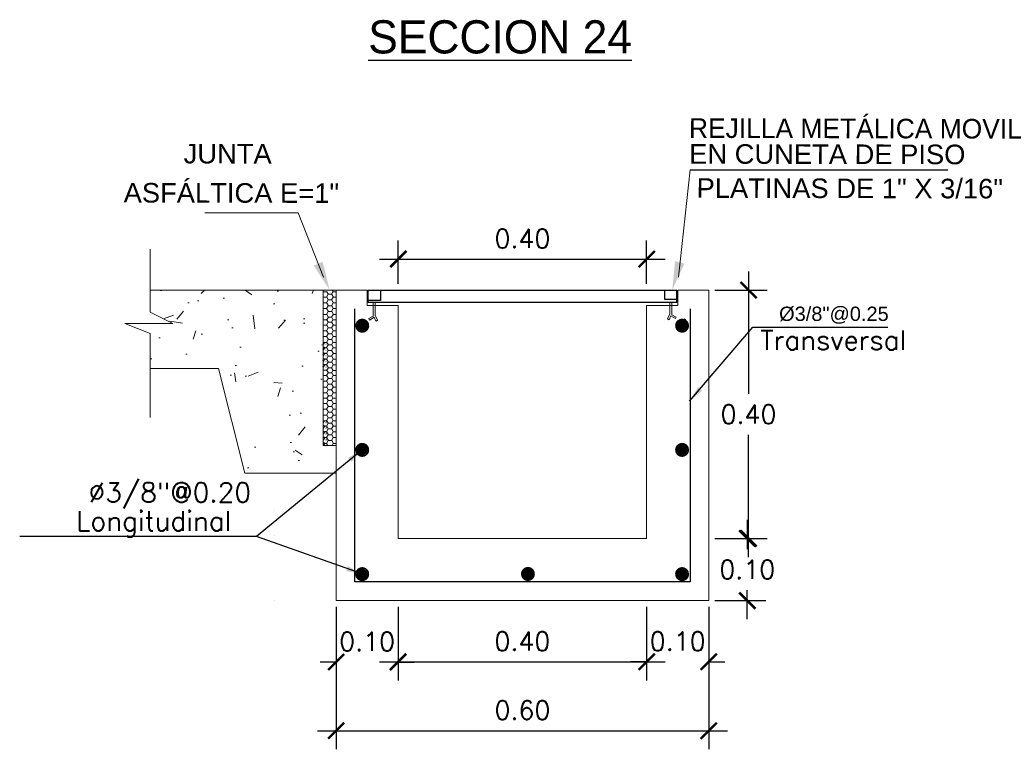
# Model space of a CAD drawing. Header units: millimetres. Extents: x -8931983 to 9630244, y 4 to 18563053.
# Tile 313 of 329: x 349715.13 to 349716.72, y 9282014.63 to 9282015.81. Entities that reach past the tile are written whole.
import ezdxf

# ---------------------------------------------------------------- set-up
doc = ezdxf.new("R2010")
doc.units = ezdxf.units.MM
doc.linetypes.add('ACAD_ISO02W100', pattern=[15, 12, -3])
doc.linetypes.add('DASHED2', pattern=[0.375, 0.25, -0.125])
for name, color, linetype, lineweight in [('0.2', 32, 'ACAD_ISO02W100', 0), ('cotas', 1, 'Continuous', 15), ('linea fina 01', 189, 'Continuous', 0), ('PROYECCIONES-INT', 1, 'DASHED2', 5), ('TEXTO', 255, 'Continuous', 5)]:
    doc.layers.add(name, color=color, linetype=linetype, lineweight=lineweight)
for name, color, linetype in [('ELEVACION-02', 2, 'Continuous'), ('ELEVACION-03', 3, 'Continuous'), ('TEX', 3, 'Continuous')]:
    doc.layers.add(name, color=color, linetype=linetype)
doc.styles.add('COTAS', font='arial.ttf')
doc.styles.add('MtXpl_Arial_Black', font='txt')
doc.styles.add('ROMANS', font='ROMANS.shx')
doc.styles.add('ROMANS-DIM', font='romans.shx')
doc.styles.add('VANO', font='swissl.ttf', dxfattribs={"height": 0.2})
doc.dimstyles.new('1-25V', dxfattribs={"dimscale": 0.2, "dimtxt": 0.18, "dimasz": 0.13, "dimexe": 0.18, "dimexo": 0.15, "dimgap": 0.1, "dimtad": 0, "dimtih": 1, "dimtoh": 1, "dimzin": 0, "dimdsep": 46, "dimtxsty": 'COTAS', "dimcen": 0.09, "dimadec": 0, "dimazin": 0, "dimtfac": 1, "dimtmove": 2, "dimatfit": 3, "dimfxl": 1, "dimtolj": 1, "dimtzin": 0, "dimarcsym": 0})
doc.dimstyles.new('20_METRIC  ARCHITECTURAL', dxfattribs={"dimscale": 0.2, "dimtxt": 0.03, "dimasz": 0.13, "dimexe": 0.15, "dimexo": 0.05, "dimgap": 0.09, "dimtad": 1, "dimtih": 1, "dimtoh": 1, "dimzin": 0, "dimdsep": 46, "dimtxsty": 'ROMANS-DIM', "dimblk": 'ARCHTICK', "dimcen": 2, "dimdle": 0.15, "dimclrd": 9, "dimclre": 9, "dimadec": 0, "dimazin": 0, "dimtfac": 1, "dimtix": 1, "dimtofl": 0, "dimtmove": 0, "dimatfit": 3, "dimfxl": 1, "dimfrac": 2, "dimtolj": 1, "dimtzin": 0, "dimarcsym": 0})

# ---------------------------------------------------------------- blocks, each defined once
blk = doc.blocks.new('TEXTO 2')
at = {"color": 172}
blk.add_line((0.0287838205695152, 0.1938861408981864), (0.4438699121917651, 0.1938861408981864), dxfattribs=at)
at = {"layer": 'linea fina 01', "ltscale": 0.1}
blk.add_line((0.0100357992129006, 0.0209258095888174), (0.0287838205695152, 0.1938861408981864), dxfattribs=at)
blk.add_solid([(0.0195963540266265, 0.042733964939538), (0, 0), (0.0046774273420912, 0.0467795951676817)], dxfattribs=at)
at = {"layer": '0.2', "color": 251, "true_color": 0x636466, "style": 'VANO'}
for s, height, oblique, p in [('REJILLA METÁLICA MOVIL', 0.0315000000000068, 359.9999999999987, (0.0269306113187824, 0.245234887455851, 3120.62335572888)), ('EN CUNETA DE PISO', 0.0314999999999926, 359.9999999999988, (0.0272835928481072, 0.2037045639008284, 3120.62335572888)), ('PLATINAS DE 1" X 3/16"', 0.0315000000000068, 359.9999999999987, (0.0392951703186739, 0.1487344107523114, -5186.962977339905))]:
    blk.add_text(s, height=height, rotation=359.8799999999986, dxfattribs=dict(at, oblique=oblique)).set_placement(p)
blk = doc.blocks.new('_ArchTick')
at = {"color": 0, "linetype": 'ByBlock', "const_width": 0.15}
blk.add_lwpolyline([(-0.5, -0.5), (0.5, 0.5)], dxfattribs=at)
blk = doc.blocks.new('*D3171')
at = {"color": 9, "lineweight": -2, "transparency": 16777216}
for p, q in [((349715.7392362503, 9282015.380859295), (349715.7392362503, 9282015.45091509)), ((349716.1392361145, 9282015.380859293), (349716.1392361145, 9282015.45091509)), ((349715.7092362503, 9282015.420915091), (349716.1692361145, 9282015.420915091))]:
    blk.add_line(p, q, dxfattribs=at)
at = {"layer": 'Defpoints', "color": 0, "lineweight": 30, "transparency": 16777216}
for p in [(349716.1392361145, 9282015.420915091), (349715.7392362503, 9282015.370859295), (349716.1392361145, 9282015.370859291)]:
    blk.add_point(p, dxfattribs=at)
at = {"color": 9, "lineweight": -2, "transparency": 16777216, "xscale": 0.026, "yscale": 0.026, "zscale": 0.026, "rotation": 180}
blk.add_blockref('_ArchTick', (349715.7392362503, 9282015.420915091), dxfattribs=at)
at = {"color": 9, "lineweight": -2, "transparency": 16777216, "xscale": 0.026, "yscale": 0.026, "zscale": 0.026}
blk.add_blockref('_ArchTick', (349716.1392361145, 9282015.420915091), dxfattribs=at)
at = {"color": 0, "lineweight": 0, "transparency": 16777216, "insert": (349715.9392361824, 9282015.453915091), "char_height": 0.03, "attachment_point": 5, "style": 'ROMANS-DIM'}
blk.add_mtext('\\A1;0.40', dxfattribs=at)
blk = doc.blocks.new('rejilla de metal')
at = {"layer": 'ELEVACION-02', "color": 1}
for p, q in [((-0.2483340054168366, 0), (-0.2483340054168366, 0.0199046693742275)), ((0.2483340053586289, 0.0053772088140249), (0.2483340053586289, 0.0199046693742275))]:
    blk.add_line(p, q, dxfattribs=at)
at = {"layer": 'ELEVACION-03', "color": 1}
for p, q in [((-0.2483340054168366, 0.0199046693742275), (0.2483340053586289, 0.0199046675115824)), ((-0.2289253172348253, 0.0199046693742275), (-0.2289253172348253, 0.0031007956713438)), ((0.2289253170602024, 0.0199046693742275), (0.2289253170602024, 0.0053772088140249)), ((-0.2289253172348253, 0.0031007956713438), (-0.2483340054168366, 0.0031007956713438)), ((0.2483340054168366, 0), (-0.2483340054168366, 0)), ((0.2289253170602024, 0.0053772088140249), (0.2483340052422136, 0.0053772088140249)), ((0.2483340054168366, 0), (0.2483340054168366, 0.0053772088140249))]:
    blk.add_line(p, q, dxfattribs=at)
at = {"layer": 'PROYECCIONES-INT', "ltscale": 0.3}
for p, q in [((-0.2402679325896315, -0.0218845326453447), (-0.2402679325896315, 0)), ((-0.2402679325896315, -0.0218845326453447), (-0.2402679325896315, 0)), ((-0.2371671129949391, -0.0203853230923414), (-0.2371671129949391, 0)), ((-0.2371671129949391, -0.0203853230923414), (-0.2371671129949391, 0)), ((0.2373829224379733, -0.0181089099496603), (0.2373829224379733, 0)), ((0.2373829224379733, -0.0181089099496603), (0.2373829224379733, 0)), ((0.2404837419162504, -0.0196081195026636), (0.2404837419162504, 0))]:
    blk.add_line(p, q, dxfattribs=at)
at = {"layer": 'PROYECCIONES-INT'}
for p, q in [((-0.2472569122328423, -0.0256648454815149), (-0.2402679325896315, -0.0218845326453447)), ((-0.2472569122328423, -0.0256648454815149), (-0.2402679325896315, -0.0218845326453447)), ((-0.2461303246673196, -0.0282514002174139), (-0.2472569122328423, -0.0256648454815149)), ((-0.2461303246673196, -0.0282514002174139), (-0.2472569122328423, -0.0256648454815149)), ((-0.2386417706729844, -0.0237415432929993), (-0.2461303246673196, -0.0282514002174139)), ((-0.2386417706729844, -0.0237415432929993), (-0.2461303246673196, -0.0282514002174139)), ((-0.2359909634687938, -0.0301083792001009), (-0.2386417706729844, -0.0237415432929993)), ((-0.2359909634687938, -0.0301083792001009), (-0.2386417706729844, -0.0237415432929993)), ((-0.2371671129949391, -0.0203853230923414), (-0.2334064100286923, -0.0286493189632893)), ((-0.2334064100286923, -0.0286493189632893), (-0.2359909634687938, -0.0301083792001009)), ((-0.2334064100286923, -0.0286493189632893), (-0.2359909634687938, -0.0301083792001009)), ((0.2373829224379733, -0.0181089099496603), (0.2336222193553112, -0.0263729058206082)), ((0.2336222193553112, -0.0263729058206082), (0.236206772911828, -0.0278319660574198)), ((0.236206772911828, -0.0278319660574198), (0.2388575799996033, -0.0214651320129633)), ((0.2388575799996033, -0.0214651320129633), (0.2463461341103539, -0.0259749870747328)), ((0.2474727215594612, -0.0233884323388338), (0.2404837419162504, -0.0196081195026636)), ((0.2474727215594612, -0.0233884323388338), (0.2404837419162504, -0.0196081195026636)), ((0.2463461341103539, -0.0259749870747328), (0.2474727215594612, -0.0233884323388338)), ((0.2463461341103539, -0.0259749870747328), (0.2474727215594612, -0.0233884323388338))]:
    blk.add_line(p, q, dxfattribs=at)
blk = doc.blocks.new('*D3172')
at = {"color": 9, "lineweight": -2, "transparency": 16777216}
for p, q in [((349715.6392362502, 9282014.860970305), (349715.6392362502, 9282014.631543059)), ((349716.2392362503, 9282014.860970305), (349716.2392362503, 9282014.631543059)), ((349715.6092362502, 9282014.661543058), (349716.2692362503, 9282014.661543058))]:
    blk.add_line(p, q, dxfattribs=at)
at = {"layer": 'Defpoints', "color": 0, "lineweight": 30, "transparency": 16777216}
for p in [(349715.6392362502, 9282014.870970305, 5186.962977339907), (349716.2392362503, 9282014.870970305, 5186.962977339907), (349716.2392362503, 9282014.661543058)]:
    blk.add_point(p, dxfattribs=at)
at = {"color": 9, "lineweight": -2, "transparency": 16777216, "xscale": 0.026, "yscale": 0.026, "zscale": 0.026, "rotation": 180}
blk.add_blockref('_ArchTick', (349715.6392362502, 9282014.661543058), dxfattribs=at)
at = {"color": 9, "lineweight": -2, "transparency": 16777216, "xscale": 0.026, "yscale": 0.026, "zscale": 0.026}
blk.add_blockref('_ArchTick', (349716.2392362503, 9282014.661543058), dxfattribs=at)
at = {"color": 0, "lineweight": 0, "transparency": 16777216, "insert": (349715.9392362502, 9282014.69454306), "char_height": 0.03, "attachment_point": 5, "style": 'ROMANS-DIM'}
blk.add_mtext('\\A1;0.60', dxfattribs=at)
blk = doc.blocks.new('*D3173')
at = {"color": 9, "lineweight": -2, "transparency": 16777216}
for p, q in [((349716.3032831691, 9282015.400970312), (349716.3032831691, 9282015.20397031)), ((349716.2492362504, 9282015.370970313), (349716.3332831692, 9282015.370970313)), ((349716.3032831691, 9282014.940970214), (349716.3032831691, 9282015.13797031)), ((349716.2492362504, 9282014.970970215), (349716.3332831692, 9282014.970970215))]:
    blk.add_line(p, q, dxfattribs=at)
at = {"layer": 'Defpoints', "color": 0, "lineweight": 30, "transparency": 16777216}
for p in [(349716.2392362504, 9282015.370970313, 5186.962977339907), (349716.2392362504, 9282014.970970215, 5186.962977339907), (349716.3032831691, 9282014.970970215)]:
    blk.add_point(p, dxfattribs=at)
at = {"color": 9, "lineweight": -2, "transparency": 16777216, "xscale": 0.026, "yscale": 0.026, "zscale": 0.026}
for p, rotation in [((349716.3032831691, 9282015.370970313), 90), ((349716.3032831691, 9282014.970970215), 270)]:
    blk.add_blockref('_ArchTick', p, dxfattribs=dict(at, rotation=rotation))
at = {"color": 0, "lineweight": 0, "transparency": 16777216, "insert": (349716.3032831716, 9282015.170970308), "char_height": 0.03, "attachment_point": 5, "style": 'ROMANS-DIM'}
blk.add_mtext('\\A1;0.40', dxfattribs=at)
blk = doc.blocks.new('*D3174')
at = {"color": 9, "lineweight": -2, "transparency": 16777216}
for p, q in [((349716.3012927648, 9282015.000970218), (349716.3012927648, 9282014.95397031)), ((349716.2492362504, 9282014.970970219), (349716.3312927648, 9282014.970970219)), ((349716.3012927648, 9282014.84097031), (349716.3012927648, 9282014.88797031)), ((349716.2492362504, 9282014.870970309), (349716.3312927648, 9282014.870970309))]:
    blk.add_line(p, q, dxfattribs=at)
at = {"layer": 'Defpoints', "color": 0, "lineweight": 30, "transparency": 16777216}
for p in [(349716.2392362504, 9282014.970970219), (349716.2392362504, 9282014.870970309), (349716.3012927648, 9282014.870970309)]:
    blk.add_point(p, dxfattribs=at)
at = {"color": 9, "lineweight": -2, "transparency": 16777216, "xscale": 0.026, "yscale": 0.026, "zscale": 0.026}
for p, rotation in [((349716.3012927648, 9282014.970970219), 90), ((349716.3012927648, 9282014.870970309), 270)]:
    blk.add_blockref('_ArchTick', p, dxfattribs=dict(at, rotation=rotation))
at = {"color": 0, "lineweight": 0, "transparency": 16777216, "insert": (349716.3012927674, 9282014.920970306), "char_height": 0.03, "attachment_point": 5, "style": 'ROMANS-DIM'}
blk.add_mtext('\\A1;0.10', dxfattribs=at)
blk = doc.blocks.new('*D3175')
at = {"color": 9, "lineweight": -2, "transparency": 16777216}
for p, q in [((349715.6392362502, 9282014.860970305), (349715.6392362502, 9282014.742119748)), ((349715.7389566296, 9282014.860970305), (349715.7389566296, 9282014.742119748)), ((349715.6392362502, 9282014.772119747), (349715.6132362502, 9282014.772119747)), ((349715.7389566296, 9282014.772119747), (349715.7649566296, 9282014.772119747))]:
    blk.add_line(p, q, dxfattribs=at)
at = {"layer": 'Defpoints', "color": 0, "lineweight": 30, "transparency": 16777216}
for p in [(349715.6392362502, 9282014.870970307, 5186.962977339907), (349715.7389566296, 9282014.870970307, 5186.962977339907), (349715.7389566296, 9282014.772119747)]:
    blk.add_point(p, dxfattribs=at)
at = {"color": 9, "lineweight": -2, "transparency": 16777216, "xscale": 0.026, "yscale": 0.026, "zscale": 0.026}
blk.add_blockref('_ArchTick', (349715.6392362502, 9282014.772119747), dxfattribs=at)
at = {"color": 9, "lineweight": -2, "transparency": 16777216, "xscale": 0.026, "yscale": 0.026, "zscale": 0.026, "rotation": 180}
blk.add_blockref('_ArchTick', (349715.7389566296, 9282014.772119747), dxfattribs=at)
at = {"color": 0, "lineweight": 0, "transparency": 16777216, "insert": (349715.6890964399, 9282014.805119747), "char_height": 0.03, "attachment_point": 5, "style": 'ROMANS-DIM'}
blk.add_mtext('\\A1;0.10', dxfattribs=at)
blk = doc.blocks.new('*D3176')
at = {"color": 9, "lineweight": -2, "transparency": 16777216}
for p, q in [((349715.7389566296, 9282014.860970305), (349715.7389566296, 9282014.742541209)), ((349716.1392362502, 9282014.860970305), (349716.1392362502, 9282014.742541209)), ((349715.7089566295, 9282014.772541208), (349716.1692362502, 9282014.772541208))]:
    blk.add_line(p, q, dxfattribs=at)
at = {"layer": 'Defpoints', "color": 0, "lineweight": 30, "transparency": 16777216}
for p in [(349715.7389566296, 9282014.870970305, 10373.92595467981), (349716.1392362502, 9282014.870970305, 5186.962977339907), (349716.1392362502, 9282014.772541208)]:
    blk.add_point(p, dxfattribs=at)
at = {"color": 9, "lineweight": -2, "transparency": 16777216, "xscale": 0.026, "yscale": 0.026, "zscale": 0.026, "rotation": 180}
blk.add_blockref('_ArchTick', (349715.7389566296, 9282014.772541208), dxfattribs=at)
at = {"color": 9, "lineweight": -2, "transparency": 16777216, "xscale": 0.026, "yscale": 0.026, "zscale": 0.026}
blk.add_blockref('_ArchTick', (349716.1392362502, 9282014.772541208), dxfattribs=at)
at = {"color": 0, "lineweight": 0, "transparency": 16777216, "insert": (349715.9390964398, 9282014.80554121), "char_height": 0.03, "attachment_point": 5, "style": 'ROMANS-DIM'}
blk.add_mtext('\\A1;0.40', dxfattribs=at)
blk = doc.blocks.new('*D3177')
at = {"color": 9, "lineweight": -2, "transparency": 16777216}
for p, q in [((349716.1392362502, 9282014.860970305), (349716.1392362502, 9282014.742541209)), ((349716.2392362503, 9282014.860970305), (349716.2392362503, 9282014.742541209)), ((349716.1392362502, 9282014.772541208), (349716.1132362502, 9282014.772541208)), ((349716.2392362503, 9282014.772541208), (349716.2652362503, 9282014.772541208))]:
    blk.add_line(p, q, dxfattribs=at)
at = {"layer": 'Defpoints', "color": 0, "lineweight": 30, "transparency": 16777216}
for p in [(349716.1392362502, 9282014.870970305, 5186.962977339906), (349716.2392362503, 9282014.870970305, 5186.962977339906), (349716.2392362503, 9282014.772541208)]:
    blk.add_point(p, dxfattribs=at)
at = {"color": 9, "lineweight": -2, "transparency": 16777216, "xscale": 0.026, "yscale": 0.026, "zscale": 0.026}
blk.add_blockref('_ArchTick', (349716.1392362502, 9282014.772541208), dxfattribs=at)
at = {"color": 9, "lineweight": -2, "transparency": 16777216, "xscale": 0.026, "yscale": 0.026, "zscale": 0.026, "rotation": 180}
blk.add_blockref('_ArchTick', (349716.2392362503, 9282014.772541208), dxfattribs=at)
at = {"color": 0, "lineweight": 0, "transparency": 16777216, "insert": (349716.1892362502, 9282014.80554121), "char_height": 0.03, "attachment_point": 5, "style": 'ROMANS-DIM'}
blk.add_mtext('\\A1;0.10', dxfattribs=at)
blk = doc.blocks.new('TEXTO 1')
at = {"layer": 'linea fina 01', "ltscale": 0.1}
for p, q in [((-0.0508167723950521, 0.1241394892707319), (-0.2010398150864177, 0.1241394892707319)), ((-0.0100357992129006, 0.0209258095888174), (-0.0508167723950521, 0.1241394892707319))]:
    blk.add_line(p, q, dxfattribs=at)
blk.add_solid([(-0.02553807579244, 0.0394717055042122), (0, 0), (-0.0113560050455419, 0.0456207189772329)], dxfattribs=at)
at = {"layer": '0.2', "color": 251, "true_color": 0x636466, "style": 'VANO', "oblique": 359.9999999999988}
for s, p in [('JUNTA', (-0.235123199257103, 0.2039847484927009, -5186.962977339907)), ('ASFÁLTICA E=1"', (-0.331776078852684, 0.1410587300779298, -5186.962977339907))]:
    blk.add_text(s, height=0.0314999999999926, rotation=359.8799999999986, dxfattribs=at).set_placement(p)
blk = doc.blocks.new('junta asfaltica')
at = {"lineweight": 0}
h = blk.add_hatch(dxfattribs=at)
h.set_pattern_fill('AR-CONC', scale=0.01, style=0)
h.set_pattern_definition([(50, (-0.1189008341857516, -0.0700673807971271), (0.1639662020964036, -0.0143451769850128), [0.017145, -0.188595]), (355, (-0.1189008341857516, -0.0700673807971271), (-0.0317190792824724, 0.1719511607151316), [0.013716, -0.150876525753]), (100.4514446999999, (-0.1052370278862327, -0.0712628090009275), (0.1322471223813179, 0.1576059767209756), [0.01457100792, -0.1602812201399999]), (46.1842, (-0.1189008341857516, -0.0243473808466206), (0.2439711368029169, -0.0378380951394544), [0.0257175, -0.2828925]), (96.6355576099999, (-0.0985699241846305, -0.0275005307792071), (0.2136637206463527, 0.2226835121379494), [0.021856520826, -0.240422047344]), (351.18415117, (-0.1189008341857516, -0.0243473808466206), (0.2136637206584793, 0.2226835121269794), [0.020573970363, -0.226313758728]), (21, (-0.0960408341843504, -0.0357773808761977), (0.1364529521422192, -0.0920386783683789), [0.017145, -0.188595]), (326, (-0.0960408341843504, -0.0357773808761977), (0.0556218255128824, 0.1657691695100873), [0.013716, -0.150876]), (71.45144499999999, (-0.0846697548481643, -0.0434472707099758), (0.1920747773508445, 0.0737304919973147), [0.01457100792, -0.16028094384]), (37.5, (-0.1189008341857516, -0.0700673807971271), (0.0027797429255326, 0.0760995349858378), [0, -0.1490472, 0, -0.153162, 0, -0.1514475]), (7.499999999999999, (-0.1189008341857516, -0.0700673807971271), (0.0601376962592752, 0.0901625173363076), [0, -0.0873252, 0, -0.1456182, 0, -0.0577215]), (327.5, (-0.1698786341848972, -0.0700673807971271), (0.1220315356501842, -0.0051558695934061), [0, -0.05715, 0, -0.178308, 0, -0.236601]), (317.5, (-0.1927386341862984, -0.0700673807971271), (0.1333162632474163, 0.0228838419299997), [0, -0.074295, 0, -0.1184148, 0, -0.168021])])
h.paths.add_polyline_path([(-0.0210516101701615, 2.68221356e-08), (-0.2996047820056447, 2.68221356e-08), (-0.2996047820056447, -0.0354425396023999), (-0.2629513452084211, -0.0536842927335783), (-0.3405718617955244, -0.0536842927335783), (-0.2996047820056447, -0.0698087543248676), (-0.2996047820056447, -0.1263088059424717), (-0.1894634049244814, -0.1263088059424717), (-0.1473604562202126, -0.2947206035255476), (-0.0210516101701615, -0.2947206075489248)])
h = blk.add_hatch(dxfattribs=at)
h.set_pattern_fill('HONEY', scale=0.0187124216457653, angle=180, style=0)
h.set_pattern_definition([(360, (-1344.435306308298, 712.0165321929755), (0.0080206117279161, -0.0046307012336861), [0.0053470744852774, -0.0106941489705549]), (240, (-1344.435306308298, 712.0165321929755), (-0.0080206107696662, -0.0046307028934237), [0.0053470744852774, -0.0106941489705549]), (300, (-1344.435306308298, 712.0165321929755), (9.5825e-10, -0.0092614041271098), [-0.0106941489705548, 0.0053470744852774])])
h.paths.add_polyline_path([(-0.0210514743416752, -0.0843195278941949), (-0.0210514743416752, -0.1264220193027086), (-0.0160414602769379, -0.1264220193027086), (-0.0160414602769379, -0.0843195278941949)])
h = blk.add_hatch(dxfattribs=at)
h.set_pattern_fill('HONEY', scale=0.0187124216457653, angle=180, style=0)
h.set_pattern_definition([(360, (-1344.435306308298, 711.8902233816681), (0.0080206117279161, -0.0046307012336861), [0.0053470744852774, -0.0106941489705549]), (240, (-1344.435306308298, 711.8902233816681), (-0.0080206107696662, -0.0046307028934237), [0.0053470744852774, -0.0106941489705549]), (300, (-1344.435306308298, 711.8902233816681), (9.5825e-10, -0.0092614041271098), [-0.0106941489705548, 0.0053470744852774])])
h.paths.add_polyline_path([(-0.0210514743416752, -0.2106283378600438), (-0.0210514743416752, -0.2527308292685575), (-0.0160414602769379, -0.2527308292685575), (-0.0160414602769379, -0.2106283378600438)])
at = {"color": 7, "linetype": 'ByBlock', "lineweight": 0}
for p, q in [((-0.2996047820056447, 0.0657418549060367), (-0.2996047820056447, -0.0354425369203)), ((-0.2996047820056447, -0.0354425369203), (-0.2629513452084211, -0.0536842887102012)), ((-0.2629513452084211, -0.0536842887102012), (-0.3405718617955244, -0.0536842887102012)), ((-0.3405718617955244, -0.0536842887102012), (-0.2996047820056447, -0.0698087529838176)), ((-0.2996047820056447, -0.0698087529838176), (-0.2996047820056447, -0.2053593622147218))]:
    blk.add_line(p, q, dxfattribs=at)
at = {"color": 7, "lineweight": 0}
for p, q in [((-0.2996047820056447, 2.81631856e-08), (-0.0210516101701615, 2.81631856e-08)), ((-0.0210514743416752, 0), (0, 0)), ((-0.0210514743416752, 0), (-0.0210514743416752, -0.25)), ((-0.0066348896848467, 0), (-0.0049328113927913, -0.0029480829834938)), ((-1.357866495e-07, -0.2947206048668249), (-1.357866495e-07, 0)), ((-0.0210515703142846, -0.010682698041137), (-0.0205355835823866, -0.0115764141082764)), ((-0.020682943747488, -0.0112982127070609), (-0.0210515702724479, -0.0119366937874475)), ((-0.0148197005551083, -0.0027724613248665), (-0.0210514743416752, -0.0027724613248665)), ((-0.0203683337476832, -0.0113096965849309), (-0.0150212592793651, -0.0113096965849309)), ((-0.0126623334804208, -0.0066675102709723), (-0.0153358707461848, -0.0112982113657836)), ((-0.0151885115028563, -0.0115764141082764), (-0.0125149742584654, -0.0162071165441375)), ((-0.0148361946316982, -0.0029252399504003), (-0.0125149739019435, -0.0069457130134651)), ((-0.0123477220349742, -0.0066789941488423), (-0.0070006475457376, -0.0066789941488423)), ((-0.0051546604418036, -0.0029252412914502), (-0.0073152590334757, -0.0066675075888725)), ((-0.0046417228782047, -0.0112982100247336), (-0.0073152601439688, -0.0159289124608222)), ((-0.0071679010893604, -0.0069457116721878), (-0.0044943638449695, -0.0115764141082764)), ((-0.0051235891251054, -0.0029047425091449), (2.09184e-11, -0.0029047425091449)), ((-0.0043271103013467, -0.0113096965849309), (-9.55119503e-08, -0.0113096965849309)), ((-0.0210515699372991, -0.0199441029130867), (-0.0205355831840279, -0.0208378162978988)), ((-0.0206829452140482, -0.0205596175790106), (-0.0210515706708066, -0.0211980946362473)), ((-0.0210515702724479, -0.0292055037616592), (-0.0205355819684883, -0.0300992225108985)), ((-0.0206829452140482, -0.0298210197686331), (-0.0210515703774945, -0.0304594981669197)), ((-0.0203683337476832, -0.0205710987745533), (-0.0150212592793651, -0.0205710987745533)), ((-0.0203683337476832, -0.0298325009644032), (-0.0150212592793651, -0.0298325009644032)), ((-0.0126623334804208, -0.0159289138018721), (-0.0153358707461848, -0.0205596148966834)), ((-0.012662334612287, -0.0251903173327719), (-0.0153358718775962, -0.0298210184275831)), ((-0.0151885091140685, -0.0208378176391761), (-0.0125149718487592, -0.0254685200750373)), ((-0.0151885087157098, -0.0300992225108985), (-0.0125149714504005, -0.0347299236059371)), ((-0.0123477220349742, -0.0159403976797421), (-0.0070006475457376, -0.0159403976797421)), ((-0.0123477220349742, -0.0252017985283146), (-0.0070006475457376, -0.0252017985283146)), ((-0.0046417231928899, -0.0205596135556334), (-0.0073152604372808, -0.0251903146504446)), ((-0.0046417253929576, -0.0298210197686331), (-0.0073152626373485, -0.0344517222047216)), ((-0.0071678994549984, -0.0162071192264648), (-0.004494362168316, -0.0208378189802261)), ((-0.0071678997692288, -0.0254685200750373), (-0.0044943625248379, -0.0300992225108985)), ((-0.0043271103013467, -0.0205710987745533), (-9.55119503e-08, -0.0205710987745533)), ((-0.0043271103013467, -0.0298325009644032), (-9.55537871e-08, -0.0298325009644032)), ((-0.0210515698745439, -0.038466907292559), (-0.0205355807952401, -0.0393606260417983)), ((-0.0206829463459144, -0.0390824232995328), (-0.0210515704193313, -0.0397208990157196)), ((-0.0203683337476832, -0.0390939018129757), (-0.0150212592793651, -0.0390939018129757)), ((-0.012662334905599, -0.0344517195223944), (-0.0153358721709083, -0.0390824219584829)), ((-0.0151885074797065, -0.0393606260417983), (-0.0125149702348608, -0.0439913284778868)), ((-0.0125149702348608, -0.0439913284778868), (-0.014899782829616, -0.0475884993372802)), ((-0.0123477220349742, -0.0344632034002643), (-0.0070006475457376, -0.0344632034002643)), ((-0.0123477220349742, -0.0437246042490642), (-0.0070006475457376, -0.0437246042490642)), ((-0.0046417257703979, -0.0390824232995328), (-0.0073152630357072, -0.043713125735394)), ((-0.007167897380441, -0.034729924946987), (-0.004494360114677, -0.0393606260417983)), ((-0.0069412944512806, -0.0439446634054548), (-0.0051814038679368, -0.0474320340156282)), ((-0.0043271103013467, -0.0390939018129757), (-9.55537871e-08, -0.0390939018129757)), ((-0.0210515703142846, -0.0557221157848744), (-0.0205355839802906, -0.0566158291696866)), ((-0.020682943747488, -0.056337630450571), (-0.0210515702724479, -0.056976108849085)), ((-0.0149139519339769, -0.0477837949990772), (-0.0206632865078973, -0.0477837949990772)), ((-0.0203683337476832, -0.056349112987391), (-0.0150212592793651, -0.056349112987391)), ((-0.0126623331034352, -0.0517069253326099), (-0.0153358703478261, -0.0563376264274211)), ((-0.0126623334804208, -0.0609683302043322), (-0.0153358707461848, -0.0655990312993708)), ((-0.0151885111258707, -0.0566158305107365), (-0.0125149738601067, -0.061246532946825)), ((-0.0148361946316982, -0.0479646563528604), (-0.0125149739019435, -0.0519851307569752)), ((-0.0123477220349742, -0.0517184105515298), (-0.0070006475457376, -0.0517184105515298)), ((-0.0123477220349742, -0.0609798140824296), (-0.0070006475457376, -0.0609798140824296)), ((-0.0051546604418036, -0.0479646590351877), (-0.0073152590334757, -0.0517069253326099)), ((-0.0046417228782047, -0.0563376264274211), (-0.0073152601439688, -0.0609683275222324)), ((-0.0071679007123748, -0.0519851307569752), (-0.0044943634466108, -0.0566158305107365)), ((-0.0071678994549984, -0.061246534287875), (-0.004494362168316, -0.0658772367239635)), ((-0.0052986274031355, -0.0476877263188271), (2.09184e-11, -0.0476877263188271)), ((-0.0043271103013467, -0.056349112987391), (-9.55119503e-08, -0.056349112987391)), ((-0.0210515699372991, -0.0649835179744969), (-0.0205355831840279, -0.0658772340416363)), ((-0.0206829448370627, -0.0655990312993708), (-0.0210515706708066, -0.0662375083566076)), ((-0.0210515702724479, -0.0742449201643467), (-0.0205355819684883, -0.075138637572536)), ((-0.0206829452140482, -0.0748604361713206), (-0.0210515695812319, -0.0754989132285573)), ((-0.0203683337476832, -0.0656105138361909), (-0.0150212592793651, -0.0656105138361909)), ((-0.0203683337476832, -0.0748719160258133), (-0.0150212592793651, -0.0748719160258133)), ((-0.012662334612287, -0.0702297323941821), (-0.0153358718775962, -0.0748604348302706)), ((-0.015188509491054, -0.0658772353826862), (-0.0125149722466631, -0.0705079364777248)), ((-0.0151885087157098, -0.075138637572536), (-0.0125149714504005, -0.0797693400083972)), ((-0.0123477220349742, -0.0702412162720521), (-0.0070006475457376, -0.0702412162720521)), ((-0.0046417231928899, -0.0655990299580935), (-0.0073152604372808, -0.0702297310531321)), ((-0.0046417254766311, -0.0748604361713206), (-0.0073152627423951, -0.0794911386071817)), ((-0.0071678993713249, -0.0705079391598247), (-0.0044943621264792, -0.075138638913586)), ((-0.0043271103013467, -0.0656105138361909), (-9.55119503e-08, -0.0656105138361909)), ((-0.0043271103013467, -0.0748719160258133), (-9.55537871e-08, -0.0748719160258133)), ((-0.0210515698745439, -0.0835063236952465), (-0.0206477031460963, -0.0842058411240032)), ((-0.0210515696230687, -0.0920769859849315), (-0.0205355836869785, -0.092970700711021)), ((-0.0206829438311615, -0.0926924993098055), (-0.0210515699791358, -0.0933309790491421)), ((-0.0206829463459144, -0.084121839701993), (-0.0207314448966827, -0.0842058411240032)), ((-0.0203683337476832, -0.0841333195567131), (-0.0150212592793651, -0.0841333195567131)), ((-0.0203683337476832, -0.0927039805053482), (-0.0150212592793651, -0.0927039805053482)), ((-0.012662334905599, -0.0794911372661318), (-0.0153358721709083, -0.0841218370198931)), ((-0.0126623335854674, -0.088061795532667), (-0.0153358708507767, -0.0926924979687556)), ((-0.015188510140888, -0.092970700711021), (-0.0125149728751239, -0.0976014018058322)), ((-0.0148361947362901, -0.0843195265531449), (-0.0125149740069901, -0.0883399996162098)), ((-0.0123477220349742, -0.0795026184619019), (-0.0070006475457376, -0.0795026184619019)), ((-0.0123477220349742, -0.088073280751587), (-0.0070006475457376, -0.088073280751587)), ((-0.0051546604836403, -0.0843195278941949), (-0.0073152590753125, -0.0880617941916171)), ((-0.0046417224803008, -0.0926924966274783), (-0.0073152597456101, -0.0973231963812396)), ((-0.0071678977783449, -0.0797693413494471), (-0.0046064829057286, -0.0842058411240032)), ((-0.0071679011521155, -0.0883399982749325), (-0.0044943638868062, -0.0929706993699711)), ((-0.0043271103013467, -0.0841333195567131), (-9.55537871e-08, -0.0841333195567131)), ((-0.0043271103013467, -0.0927039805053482), (-9.55119503e-08, -0.0927039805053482)), ((-0.0210515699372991, -0.1013383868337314), (-0.0205355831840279, -0.1022321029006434)), ((-0.0206829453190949, -0.101953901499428), (-0.0210515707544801, -0.1025923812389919)), ((-0.0210515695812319, -0.1105997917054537), (-0.0205355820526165, -0.1114935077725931)), ((-0.0203683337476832, -0.101965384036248), (-0.0150212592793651, -0.101965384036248)), ((-0.0126623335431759, -0.0973232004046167), (-0.0153358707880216, -0.101953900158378)), ((-0.0126623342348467, -0.1065846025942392), (-0.0153358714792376, -0.1112153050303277)), ((-0.015188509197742, -0.1022321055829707), (-0.0125149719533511, -0.1068628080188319)), ((-0.0123477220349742, -0.0973346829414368), (-0.0070006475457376, -0.0973346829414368)), ((-0.0123477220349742, -0.1065960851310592), (-0.0070006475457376, -0.1065960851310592)), ((-0.0046417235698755, -0.1019538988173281), (-0.0073152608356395, -0.1065846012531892)), ((-0.0071678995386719, -0.0976014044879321), (-0.0044943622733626, -0.1022321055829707)), ((-0.0071678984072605, -0.1068628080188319), (-0.0044943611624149, -0.1114935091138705)), ((-0.0043271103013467, -0.101965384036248), (-9.55119503e-08, -0.101965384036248)), ((-0.1894634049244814, -0.1263088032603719), (-0.2996047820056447, -0.1263088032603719)), ((-0.1473604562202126, -0.2947206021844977), (-0.1894634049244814, -0.1263088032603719)), ((-0.0206829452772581, -0.1112153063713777), (-0.0210515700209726, -0.1118537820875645)), ((-0.0210515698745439, -0.1198611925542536), (-0.0205355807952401, -0.1207549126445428)), ((-0.0206829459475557, -0.1204767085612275), (-0.0210515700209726, -0.121115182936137)), ((-0.0203683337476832, -0.1112267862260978), (-0.0150212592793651, -0.1112267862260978)), ((-0.0203683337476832, -0.1204881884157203), (-0.0150212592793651, -0.1204881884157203)), ((-0.0126623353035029, -0.115846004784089), (-0.015335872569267, -0.1204767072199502)), ((-0.0151885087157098, -0.1114935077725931), (-0.0125149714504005, -0.1161242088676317)), ((-0.0151885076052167, -0.1207549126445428), (-0.0125149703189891, -0.1253856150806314)), ((-0.0129228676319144, -0.1255586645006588), (-0.0148348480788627, -0.1288070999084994)), ((-0.0123477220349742, -0.115857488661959), (-0.0070006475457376, -0.115857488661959)), ((-0.0123477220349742, -0.1251188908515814), (-0.0070006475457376, -0.1251188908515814)), ((-0.0073218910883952, -0.1251188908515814), (-0.0049328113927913, -0.1292568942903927)), ((-0.0046417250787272, -0.1112153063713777), (-0.0073152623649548, -0.115846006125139)), ((-0.0046417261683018, -0.1204767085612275), (-0.0073152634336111, -0.1251074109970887)), ((-0.0071678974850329, -0.1161242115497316), (-0.0044943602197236, -0.1207549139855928)), ((-0.0043271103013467, -0.1112267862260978), (-9.55537871e-08, -0.1112267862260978)), ((-0.0043271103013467, -0.1204881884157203), (-9.55537871e-08, -0.1204881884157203)), ((-0.0210515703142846, -0.1369915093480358), (-0.0205355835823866, -0.1378852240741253)), ((-0.020682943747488, -0.1376070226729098), (-0.0210515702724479, -0.1382455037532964)), ((-0.0148197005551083, -0.1290812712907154), (-0.0210514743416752, -0.1290812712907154)), ((-0.0203683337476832, -0.1376185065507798), (-0.0150212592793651, -0.1376185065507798)), ((-0.0126623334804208, -0.1329763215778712), (-0.0153358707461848, -0.1376070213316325)), ((-0.0126623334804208, -0.142237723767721), (-0.0153358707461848, -0.1468684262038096)), ((-0.0151885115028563, -0.1378852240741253), (-0.0125149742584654, -0.1425159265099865)), ((-0.0148361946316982, -0.1292340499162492), (-0.0125149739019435, -0.133254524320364)), ((-0.0123477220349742, -0.1329878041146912), (-0.0070006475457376, -0.1329878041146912)), ((-0.0123477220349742, -0.1422492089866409), (-0.0070006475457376, -0.1422492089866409)), ((-0.0051546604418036, -0.1292340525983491), (-0.0073152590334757, -0.1329763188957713)), ((-0.0046417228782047, -0.1376070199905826), (-0.0073152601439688, -0.1422377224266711)), ((-0.0071679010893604, -0.1332545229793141), (-0.0044943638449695, -0.1378852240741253)), ((-0.0071678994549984, -0.1425159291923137), (-0.004494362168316, -0.1471466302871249)), ((-0.0051235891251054, -0.1292135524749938), (2.09184e-11, -0.1292135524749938)), ((-0.0043271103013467, -0.1376185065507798), (-9.55119503e-08, -0.1376185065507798)), ((-0.0210515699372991, -0.1462529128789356), (-0.0205355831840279, -0.1471466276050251)), ((-0.0206829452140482, -0.1468684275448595), (-0.0210515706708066, -0.1475069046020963)), ((-0.0210515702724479, -0.1555143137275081), (-0.0205355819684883, -0.1564080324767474)), ((-0.0206829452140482, -0.156129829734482), (-0.0210515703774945, -0.156768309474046)), ((-0.0203683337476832, -0.1468799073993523), (-0.0150212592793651, -0.1468799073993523)), ((-0.0203683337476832, -0.1561413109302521), (-0.0150212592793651, -0.1561413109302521)), ((-0.012662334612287, -0.1514991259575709), (-0.0153358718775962, -0.156129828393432)), ((-0.0151885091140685, -0.147146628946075), (-0.0125149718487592, -0.1517773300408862)), ((-0.0151885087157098, -0.1564080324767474), (-0.0125149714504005, -0.1610387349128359)), ((-0.0123477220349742, -0.1515106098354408), (-0.0070006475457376, -0.1515106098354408)), ((-0.0046417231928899, -0.1468684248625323), (-0.0073152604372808, -0.1514991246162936)), ((-0.0046417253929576, -0.156129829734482), (-0.0073152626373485, -0.1607605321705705)), ((-0.0071678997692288, -0.1517773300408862), (-0.0044943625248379, -0.1564080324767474)), ((-0.0043271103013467, -0.1468799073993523), (-9.55119503e-08, -0.1468799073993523)), ((-0.0043271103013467, -0.1561413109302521), (-9.55537871e-08, -0.1561413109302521)), ((-0.0210515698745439, -0.1647757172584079), (-0.0205355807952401, -0.1656694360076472)), ((-0.0206829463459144, -0.1653912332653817), (-0.0210515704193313, -0.1660297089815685)), ((-0.0149139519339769, -0.1740926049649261), (-0.0206632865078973, -0.1740926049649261)), ((-0.0203683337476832, -0.1654027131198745), (-0.0150212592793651, -0.1654027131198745)), ((-0.012662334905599, -0.1607605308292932), (-0.0153358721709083, -0.1653912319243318)), ((-0.0151885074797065, -0.1656694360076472), (-0.0125149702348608, -0.1703001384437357)), ((-0.0125149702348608, -0.1703001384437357), (-0.014899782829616, -0.1738973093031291)), ((-0.0148361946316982, -0.1742734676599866), (-0.0125149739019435, -0.1782939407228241)), ((-0.0123477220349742, -0.1607720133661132), (-0.0070006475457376, -0.1607720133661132)), ((-0.0123477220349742, -0.1700334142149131), (-0.0070006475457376, -0.1700334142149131)), ((-0.0046417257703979, -0.1653912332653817), (-0.0073152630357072, -0.1700219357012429)), ((-0.0051546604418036, -0.1742734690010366), (-0.0073152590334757, -0.1780157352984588)), ((-0.007167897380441, -0.1610387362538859), (-0.004494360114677, -0.1656694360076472)), ((-0.0069412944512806, -0.1702534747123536), (-0.0051814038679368, -0.1737408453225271)), ((-0.0052986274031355, -0.173996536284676), (2.09184e-11, -0.173996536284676)), ((-0.0043271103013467, -0.1654027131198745), (-9.55537871e-08, -0.1654027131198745)), ((-0.0210515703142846, -0.1820309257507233), (-0.0205355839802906, -0.1829246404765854)), ((-0.020682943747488, -0.1826464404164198), (-0.0210515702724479, -0.1832849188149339)), ((-0.0203683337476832, -0.1826579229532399), (-0.0150212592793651, -0.1826579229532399)), ((-0.0126623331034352, -0.1780157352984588), (-0.0153358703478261, -0.18264643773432)), ((-0.0126623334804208, -0.1872771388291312), (-0.0153358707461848, -0.1919078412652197)), ((-0.0151885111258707, -0.1829246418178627), (-0.0125149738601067, -0.1875553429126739)), ((-0.0123477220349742, -0.1780272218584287), (-0.0070006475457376, -0.1780272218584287)), ((-0.0123477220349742, -0.1872886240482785), (-0.0070006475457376, -0.1872886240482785)), ((-0.0046417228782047, -0.18264643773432), (-0.0073152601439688, -0.1872771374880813)), ((-0.0071679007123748, -0.1782939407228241), (-0.0044943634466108, -0.1829246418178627)), ((-0.0071678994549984, -0.1875553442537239), (-0.004494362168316, -0.1921860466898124)), ((-0.0043271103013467, -0.1826579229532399), (-9.55119503e-08, -0.1826579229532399)), ((-0.0210515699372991, -0.1912923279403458), (-0.0205355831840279, -0.1921860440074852)), ((-0.0206829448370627, -0.1919078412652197), (-0.0210515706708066, -0.1925463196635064)), ((-0.0210515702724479, -0.2005537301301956), (-0.0205355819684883, -0.2014474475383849)), ((-0.0206829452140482, -0.2011692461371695), (-0.0210515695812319, -0.2018077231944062)), ((-0.0203683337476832, -0.1919193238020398), (-0.0150212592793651, -0.1919193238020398)), ((-0.0203683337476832, -0.2011807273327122), (-0.0150212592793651, -0.2011807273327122)), ((-0.012662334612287, -0.1965385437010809), (-0.0153358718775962, -0.2011692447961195)), ((-0.012662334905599, -0.2057999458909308), (-0.0153358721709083, -0.2104306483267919)), ((-0.015188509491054, -0.1921860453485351), (-0.0125149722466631, -0.1968167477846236)), ((-0.0151885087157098, -0.2014474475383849), (-0.0125149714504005, -0.2060781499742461)), ((-0.0123477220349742, -0.196550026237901), (-0.0070006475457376, -0.196550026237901)), ((-0.0123477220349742, -0.2058114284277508), (-0.0070006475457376, -0.2058114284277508)), ((-0.0046417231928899, -0.1919078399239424), (-0.0073152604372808, -0.196538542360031)), ((-0.0046417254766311, -0.2011692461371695), (-0.0073152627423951, -0.2057999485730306)), ((-0.0071678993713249, -0.1968167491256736), (-0.0044943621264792, -0.2014474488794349)), ((-0.0071678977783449, -0.206078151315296), (-0.0046064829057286, -0.2105146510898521)), ((-0.0043271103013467, -0.1919193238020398), (-9.55119503e-08, -0.1919193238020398)), ((-0.0043271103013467, -0.2011807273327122), (-9.55537871e-08, -0.2011807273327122)), ((-0.0210515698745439, -0.2098151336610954), (-0.0206477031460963, -0.2105146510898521)), ((-0.0210515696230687, -0.2183857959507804), (-0.0205355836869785, -0.2192795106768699)), ((-0.0206829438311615, -0.2190013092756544), (-0.0210515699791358, -0.219639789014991)), ((-0.0206829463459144, -0.2104306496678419), (-0.0207314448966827, -0.2105146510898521)), ((-0.0203683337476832, -0.210442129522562), (-0.0150212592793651, -0.210442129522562)), ((-0.0203683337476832, -0.2190127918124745), (-0.0150212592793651, -0.2190127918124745)), ((-0.0126623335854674, -0.2143706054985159), (-0.0153358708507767, -0.2190013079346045)), ((-0.015188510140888, -0.2192795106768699), (-0.0125149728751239, -0.2239102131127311)), ((-0.0148361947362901, -0.2106283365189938), (-0.0125149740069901, -0.2146488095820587)), ((-0.0123477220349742, -0.2143820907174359), (-0.0070006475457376, -0.2143820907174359)), ((-0.0051546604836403, -0.2106283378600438), (-0.0073152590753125, -0.214370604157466)), ((-0.0046417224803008, -0.2190013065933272), (-0.0073152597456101, -0.2236320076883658)), ((-0.0071679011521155, -0.2146488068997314), (-0.0044943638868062, -0.21927950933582)), ((-0.0043271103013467, -0.210442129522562), (-9.55537871e-08, -0.210442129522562)), ((-0.0043271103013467, -0.2190127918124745), (-9.55119503e-08, -0.2190127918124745)), ((-0.0210515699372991, -0.2276471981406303), (-0.0205355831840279, -0.2285409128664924)), ((-0.0206829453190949, -0.2282627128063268), (-0.0210515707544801, -0.2289011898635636)), ((-0.0210515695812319, -0.2369086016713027), (-0.0205355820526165, -0.2378023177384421)), ((-0.0206829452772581, -0.2375241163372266), (-0.0210515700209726, -0.2381625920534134)), ((-0.0203683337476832, -0.2282741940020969), (-0.0150212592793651, -0.2282741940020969)), ((-0.0203683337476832, -0.2375355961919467), (-0.0150212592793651, -0.2375355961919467)), ((-0.0126623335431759, -0.2236320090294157), (-0.0153358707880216, -0.2282627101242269)), ((-0.0126623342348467, -0.2328934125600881), (-0.0153358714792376, -0.2375241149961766)), ((-0.015188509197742, -0.2285409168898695), (-0.0125149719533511, -0.2331716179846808)), ((-0.0151885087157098, -0.2378023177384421), (-0.0125149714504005, -0.2424330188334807)), ((-0.0123477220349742, -0.2236434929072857), (-0.0070006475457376, -0.2236434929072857)), ((-0.0123477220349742, -0.2329048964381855), (-0.0070006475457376, -0.2329048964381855)), ((-0.0046417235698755, -0.228262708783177), (-0.0073152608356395, -0.2328934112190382)), ((-0.0046417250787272, -0.2375241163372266), (-0.0073152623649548, -0.2421548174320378)), ((-0.0071678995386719, -0.223910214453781), (-0.0044943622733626, -0.2285409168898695)), ((-0.0071678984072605, -0.2331716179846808), (-0.0044943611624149, -0.2378023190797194)), ((-0.0043271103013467, -0.2282741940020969), (-9.55119503e-08, -0.2282741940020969)), ((-0.0043271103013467, -0.2375355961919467), (-9.55537871e-08, -0.2375355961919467)), ((-0.0210515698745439, -0.2461700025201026), (-0.0205355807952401, -0.2470637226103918)), ((-0.0206829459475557, -0.2467855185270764), (-0.0210515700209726, -0.2474239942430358)), ((-0.0210514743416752, -0.25), (-1.357866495e-07, -0.25)), ((-0.0203683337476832, -0.2467969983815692), (-0.0150212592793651, -0.2467969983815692)), ((-0.0126623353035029, -0.2421548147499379), (-0.015335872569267, -0.2467855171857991)), ((-0.0151885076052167, -0.2470637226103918), (-0.0134932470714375, -0.25)), ((-0.0123477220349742, -0.2421662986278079), (-0.0070006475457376, -0.2421662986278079)), ((-0.0071678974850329, -0.2424330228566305), (-0.0044943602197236, -0.2470637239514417)), ((-0.0046417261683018, -0.2467855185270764), (-0.0064976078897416, -0.25)), ((-0.0043271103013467, -0.2467969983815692), (-9.55537871e-08, -0.2467969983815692)), ((-1.357866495e-07, -0.2947206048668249), (-0.1473604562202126, -0.2947206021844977))]:
    blk.add_line(p, q, dxfattribs=at)
blk.add_blockref('TEXTO 1', (-0.0105257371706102, 0), dxfattribs=at)
blk = doc.blocks.new('*U2904')
at = {"color": 5, "const_width": 0.01125}
blk.add_lwpolyline([(-0.0056249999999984, 0, 1), (0.0056249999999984, 0, 1)], format="xyb", close=True, dxfattribs=at)
blk = doc.blocks.new('*U2903')
at = {"layer": 'cotas', "color": 0, "linetype": 'ByBlock', "lineweight": -2}
blk.add_blockref('*U2904', (0, 0), dxfattribs=at)
at = {"layer": 'cotas', "color": 0, "linetype": 'ByBlock', "lineweight": -2, "transparency": 16777216}
for p in [(0.2, 0), (0.4, 0)]:
    blk.add_blockref('*U2904', p, dxfattribs=at)
blk = doc.blocks.new('*U2902')
at = {"color": 5, "const_width": 0.01125}
blk.add_lwpolyline([(-0.0056249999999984, 0, 1), (0.0056249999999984, 0, 1)], format="xyb", close=True, dxfattribs=at)
blk = doc.blocks.new('*U2905')
at = {"layer": 'cotas', "color": 0, "linetype": 'ByBlock', "lineweight": -2}
blk.add_blockref('*U2902', (0, 0), dxfattribs=at)
blk = doc.blocks.new('*U2898')
at = {"color": 5, "const_width": 0.01125}
blk.add_lwpolyline([(-0.0056249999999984, 0, 1), (0.0056249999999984, 0, 1)], format="xyb", close=True, dxfattribs=at)
blk = doc.blocks.new('*U2906')
at = {"layer": 'cotas', "color": 0, "linetype": 'ByBlock', "lineweight": -2}
blk.add_blockref('*U2898', (0, 0), dxfattribs=at)
at = {"layer": 'cotas', "color": 0, "linetype": 'ByBlock', "lineweight": -2, "transparency": 16777216}
for p in [(0.2, 0), (0.4, 0)]:
    blk.add_blockref('*U2898', p, dxfattribs=at)

msp = doc.modelspace()

# ---------------------------------------------------------------- linework, layer by layer
at = {"color": 5, "lineweight": 0}
for p, q in [((349715.6892361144, 9282015.370970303), (349715.6392361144, 9282015.370970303)), ((349715.6392362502, 9282014.870970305), (349715.6392362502, 9282015.370970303)), ((349715.6892361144, 9282015.345915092), (349715.6892361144, 9282015.370970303)), ((349716.1892362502, 9282015.345915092), (349716.1892362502, 9282015.370970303)), ((349716.1892362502, 9282015.370970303), (349716.2392362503, 9282015.370970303)), ((349716.2392362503, 9282015.370970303), (349716.2392362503, 9282014.870970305)), ((349715.7392361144, 9282015.345915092), (349715.6892361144, 9282015.345915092)), ((349715.7392362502, 9282015.345915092), (349715.7392362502, 9282014.970970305)), ((349716.1392362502, 9282014.970970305), (349716.1392361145, 9282015.345915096)), ((349716.1392362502, 9282015.345915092), (349716.1892362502, 9282015.345915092)), ((349715.7392362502, 9282014.970970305), (349716.1392362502, 9282014.970970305)), ((349716.2392362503, 9282014.870970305), (349715.6392362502, 9282014.870970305))]:
    msp.add_line(p, q, dxfattribs=at)
at = {"lineweight": 0}
for p, q in [((349715.5392362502, 9282015.01544794), (349715.539236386, 9282015.01544794)), ((349715.539236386, 9282014.976249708), (349715.5392362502, 9282014.976249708))]:
    msp.add_line(p, q, dxfattribs=at)
at = {"color": 172, "lineweight": 0}
msp.add_line((349715.5392362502, 9282014.870970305), (349715.5392362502, 9282014.870970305), dxfattribs=at)
msp.add_line((349715.5392362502, 9282014.870970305), (349715.5392362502, 9282014.870970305), dxfattribs=at)
at = {"color": 6, "lineweight": 30}
msp.add_lwpolyline([(349716.2092362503, 9282015.340970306), (349716.2092362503, 9282014.900970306), (349715.6692362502, 9282014.900970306), (349715.6692362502, 9282015.340970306)], dxfattribs=at)
at = {"layer": 'PROYECCIONES-INT'}
msp.add_line((349716.199399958, 9282015.324561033), (349716.2019845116, 9282015.323101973), dxfattribs=at)

# ---------------------------------------------------------------- block references
at = {"color": 172, "lineweight": 0}
msp.add_blockref('TEXTO 2', (349716.1803291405, 9282015.370859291), dxfattribs=at)
at = {"color": 84, "lineweight": 0}
msp.add_blockref('junta asfaltica', (349715.6392362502, 9282015.370970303), dxfattribs=at)
at = {"color": 5, "lineweight": 0}
msp.add_blockref('rejilla de metal', (349715.9392753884, 9282015.350954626), dxfattribs=at)
at = {"layer": 'cotas'}
for name, p, rotation in [('*U2903', (349715.6812081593, 9282014.913642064), 89.99999999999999), ('*U2906', (349716.1962791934, 9282014.913642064), 89.99999999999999), ('*U2905', (349715.9480135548, 9282014.913887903), 270)]:
    msp.add_blockref(name, p, dxfattribs=dict(at, rotation=rotation))

# ---------------------------------------------------------------- texts
at = {"layer": 'cotas', "insert": (349716.5290499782, 9282015.330502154), "char_height": 0.02304, "attachment_point": 6, "style": 'COTAS'}
msp.add_mtext('Ø3/8"@0.25', dxfattribs=at)
at = {"layer": 'TEX', "color": 7, "linetype": 'Continuous', "lineweight": 5, "char_height": 0.0313, "style": 'ROMANS'}
for s, insert, attachment_point in [('Transversal', (349716.3222892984, 9282015.306063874), 1), ('Ø3/8"@0.20', (349715.5020947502, 9282015.039991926), 6), ('Longitudinal', (349715.2207015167, 9282015.01487113), 1)]:
    msp.add_mtext(s, dxfattribs=dict(at, insert=insert, attachment_point=attachment_point))
at = {"layer": 'TEXTO', "color": 18, "lineweight": -3, "true_color": 0x000000, "style": 'MtXpl_Arial_Black'}
msp.add_text('%%USECCION 24', height=0.0534103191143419, dxfattribs=at).set_placement((349715.6908875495, 9282015.752012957))

# ---------------------------------------------------------------- dimensions: what is measured, and where the dimension line sits
at = {"lineweight": 0}
for base, p1, p2, picture, middle in [((349716.1392361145, 9282015.420915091), (349715.7392362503, 9282015.370859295), (349716.1392361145, 9282015.370859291), '*D3171', (349715.9392361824, 9282015.453915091)), ((349715.7389566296, 9282014.772119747, -5186.962977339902), (349715.6392362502, 9282014.870970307), (349715.7389566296, 9282014.870970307), '*D3175', (349715.6890964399, 9282014.805119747, -5186.962977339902)), ((349716.2392362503, 9282014.772541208, -5186.962977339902), (349716.1392362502, 9282014.870970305), (349716.2392362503, 9282014.870970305), '*D3177', (349716.1892362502, 9282014.80554121, -5186.962977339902))]:
    dim = msp.add_linear_dim(base=base, p1=p1, p2=p2, dimstyle='20_METRIC  ARCHITECTURAL', override={"dimtxt": 0.15}, dxfattribs=at)
    dim.commit()
    dim.dimension.update_dxf_attribs({"geometry": picture, "text_midpoint": middle})
for base, p1, p2, picture, middle in [((349716.3032831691, 9282014.970970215, -5186.962977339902), (349716.2392362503, 9282015.370970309), (349716.2392362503, 9282014.970970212), '*D3173', (349716.3032831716, 9282015.170970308, -5186.962977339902)), ((349716.3012927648, 9282014.870970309), (349716.2392362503, 9282014.970970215), (349716.2392362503, 9282014.870970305), '*D3174', (349716.3012927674, 9282014.920970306))]:
    dim = msp.add_linear_dim(base=base, p1=p1, p2=p2, angle=90, dimstyle='20_METRIC  ARCHITECTURAL', override={"dimtxt": 0.15}, dxfattribs=at)
    dim.commit()
    dim.dimension.update_dxf_attribs({"geometry": picture, "text_midpoint": middle, "dimtype": 160})
for base, p1, p2, picture, middle in [((349716.2392362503, 9282014.661543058, -5186.962977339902), (349715.6392362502, 9282014.870970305), (349716.2392362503, 9282014.870970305), '*D3172', (349715.9392362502, 9282014.661543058, -5186.962977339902)), ((349716.1392362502, 9282014.772541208, -5186.962977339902), (349715.7389566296, 9282014.870970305, 5186.96297733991), (349716.1392362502, 9282014.870970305), '*D3176', (349715.9390964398, 9282014.772541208, -5186.962977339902))]:
    dim = msp.add_linear_dim(base=base, p1=p1, p2=p2, dimstyle='20_METRIC  ARCHITECTURAL', override={"dimtxt": 0.15}, dxfattribs=at)
    dim.commit()
    dim.dimension.update_dxf_attribs({"geometry": picture, "text_midpoint": middle, "dimtype": 160})

# ---------------------------------------------------------------- leaders
at = {"layer": 'cotas'}
msp.add_leader([(349716.2084113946, 9282015.191900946), (349716.310426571, 9282015.311505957), (349716.5277678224, 9282015.311505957)], dimstyle='1-25V', override={"dimgap": 0.1, "dimtad": 0}, dxfattribs=at)
for points in [[(349715.6813208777, 9282015.113976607), (349715.5108844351, 9282014.974369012), (349715.1295518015, 9282014.974369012)], [(349715.6812081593, 9282014.913897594), (349715.5108844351, 9282014.974369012)]]:
    msp.add_leader(points, dimstyle='1-25V', dxfattribs=at)

doc.saveas('drawing.dxf')
